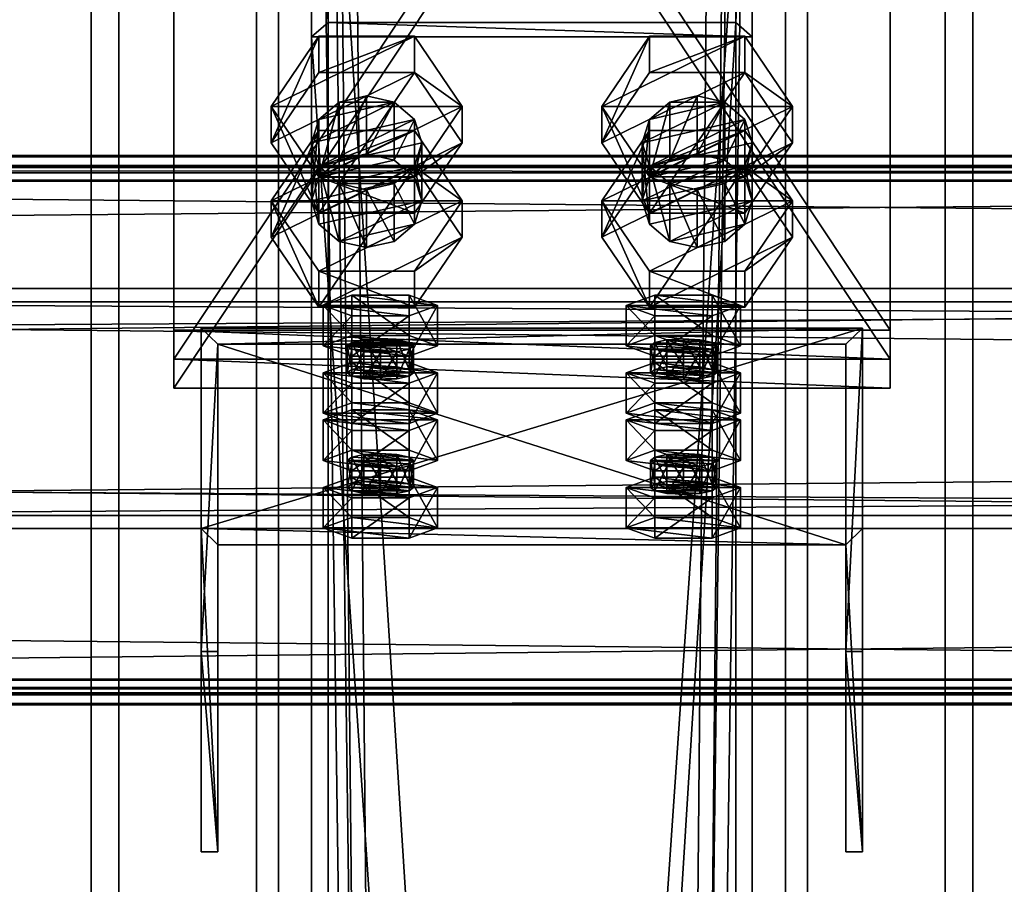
# Model space of a CAD drawing. Header units: millimetres. Extents: x -333 to 67333, y -930 to 39730.
# Tile 791 of 1056: x 11007 to 11186, y 27669 to 27826. Entities that reach past the tile are written whole.
import ezdxf

# ---------------------------------------------------------------- set-up
doc = ezdxf.new("R2010")
doc.units = ezdxf.units.MM
for name, color, linetype in [('13', 7, 'Continuous'), ('3', 7, 'Continuous'), ('5', 7, 'Continuous'), ('6', 7, 'Continuous'), ('7', 7, 'Continuous'), ('95', 7, 'Continuous'), ('99', 7, 'Continuous')]:
    doc.layers.add(name, color=color, linetype=linetype)

msp = doc.modelspace()

# ---------------------------------------------------------------- meshes
at = {"layer": '13', "color": 30}
mesh = msp.add_polyface(dxfattribs=at)
corners = [(4899.99, 27704.63, 5790.63), (4899.99, 27777.02, 5775.24), (11699.99, 27777.02, 5775.24), (11699.99, 27704.63, 5790.63), (4899.99, 27735.85, 5581.57), (11699.99, 27735.85, 5581.57), (4899.99, 27796.5, 5568.68), (11699.99, 27796.5, 5568.68), (4899.99, 27799.2, 5581.4), (11699.99, 27799.2, 5581.4), (4899.99, 27801.15, 5580.98), (11699.99, 27801.15, 5580.98), (4899.99, 27798.04, 5566.31), (11699.99, 27798.04, 5566.31), (4899.99, 27733.48, 5580.03), (11699.99, 27733.48, 5580.03), (4899.99, 27774.64, 5773.7), (11699.99, 27774.64, 5773.7), (4899.99, 27706.17, 5788.26), (11699.99, 27706.17, 5788.26), (4899.99, 27703.47, 5775.54), (11699.99, 27703.47, 5775.54), (4899.99, 27701.51, 5775.96), (11699.99, 27701.51, 5775.96)]
mesh.append_faces([[corners[k] for k in face] for face in [(0, 2, 3, 3), (1, 5, 2, 2), (4, 7, 5, 5), (6, 9, 7, 7), (8, 11, 9, 9), (10, 13, 11, 11), (12, 15, 13, 13), (14, 17, 15, 15), (16, 19, 17, 17), (18, 21, 19, 19), (20, 23, 21, 21), (22, 3, 23, 23), (8, 12, 10, 10), (20, 0, 22, 22), (11, 7, 9, 9)]], dxfattribs={"vtx0": -1, "color": 30})
mesh.append_faces([[corners[k] for k in face] for face in [(1, 16, 4, 4), (16, 0, 18, 18), (18, 0, 20, 20), (14, 4, 16, 16), (3, 19, 23, 23), (19, 2, 17, 17), (15, 5, 13, 13), (5, 17, 2, 2), (13, 7, 11, 11)]], dxfattribs={"vtx0": -1, "vtx1": -1, "color": 30})
mesh.append_faces([[corners[k] for k in face] for face in [(12, 8, 6, 6), (16, 1, 0, 0), (6, 14, 12, 12), (14, 6, 4, 4), (19, 3, 2, 2), (5, 15, 17, 17), (13, 5, 7, 7)]], dxfattribs={"vtx0": -1, "vtx2": -1, "vtx3": -1, "color": 30})
mesh.append_faces([[corners[k] for k in face] for face in [(21, 23, 19, 19)]], dxfattribs={"vtx1": -1, "color": 30})
mesh.append_faces([[corners[k] for k in face] for face in [(0, 1, 2, 2), (1, 4, 5, 5), (4, 6, 7, 7), (6, 8, 9, 9), (8, 10, 11, 11), (10, 12, 13, 13), (12, 14, 15, 15), (14, 16, 17, 17), (16, 18, 19, 19), (18, 20, 21, 21), (20, 22, 23, 23), (22, 0, 3, 3)]], dxfattribs={"vtx2": -1, "vtx3": -1, "color": 30})
mesh = msp.add_polyface(dxfattribs=at)
corners = [(10499.99, 27704.63, 5790.63), (10499.99, 27777.02, 5775.24), (17299.99, 27777.02, 5775.24), (17299.99, 27704.63, 5790.63), (10499.99, 27735.85, 5581.57), (17299.99, 27735.85, 5581.57), (10499.99, 27796.5, 5568.68), (17299.99, 27796.5, 5568.68), (10499.99, 27799.2, 5581.4), (17299.99, 27799.2, 5581.4), (10499.99, 27801.15, 5580.98), (17299.99, 27801.15, 5580.98), (10499.99, 27798.04, 5566.31), (17299.99, 27798.04, 5566.31), (10499.99, 27733.48, 5580.03), (17299.99, 27733.48, 5580.03), (10499.99, 27774.64, 5773.7), (17299.99, 27774.64, 5773.7), (10499.99, 27706.17, 5788.26), (17299.99, 27706.17, 5788.26), (10499.99, 27703.47, 5775.54), (17299.99, 27703.47, 5775.54), (10499.99, 27701.51, 5775.96), (17299.99, 27701.51, 5775.96)]
mesh.append_faces([[corners[k] for k in face] for face in [(0, 2, 3, 3), (1, 5, 2, 2), (4, 7, 5, 5), (6, 9, 7, 7), (8, 11, 9, 9), (10, 13, 11, 11), (12, 15, 13, 13), (14, 17, 15, 15), (16, 19, 17, 17), (18, 21, 19, 19), (20, 23, 21, 21), (22, 3, 23, 23), (8, 12, 10, 10), (20, 0, 22, 22), (11, 7, 9, 9)]], dxfattribs={"vtx0": -1, "color": 30})
mesh.append_faces([[corners[k] for k in face] for face in [(1, 16, 4, 4), (16, 0, 18, 18), (18, 0, 20, 20), (14, 4, 16, 16), (3, 19, 23, 23), (19, 2, 17, 17), (15, 5, 13, 13), (5, 17, 2, 2), (13, 7, 11, 11)]], dxfattribs={"vtx0": -1, "vtx1": -1, "color": 30})
mesh.append_faces([[corners[k] for k in face] for face in [(12, 8, 6, 6), (16, 1, 0, 0), (6, 14, 12, 12), (14, 6, 4, 4), (19, 3, 2, 2), (5, 15, 17, 17), (13, 5, 7, 7)]], dxfattribs={"vtx0": -1, "vtx2": -1, "vtx3": -1, "color": 30})
mesh.append_faces([[corners[k] for k in face] for face in [(21, 23, 19, 19)]], dxfattribs={"vtx1": -1, "color": 30})
mesh.append_faces([[corners[k] for k in face] for face in [(0, 1, 2, 2), (1, 4, 5, 5), (4, 6, 7, 7), (6, 8, 9, 9), (8, 10, 11, 11), (10, 12, 13, 13), (12, 14, 15, 15), (14, 16, 17, 17), (16, 18, 19, 19), (18, 20, 21, 21), (20, 22, 23, 23), (22, 0, 3, 3)]], dxfattribs={"vtx2": -1, "vtx3": -1, "color": 30})
at = {"layer": '3', "color": 91}
mesh = msp.add_polyface(dxfattribs=at)
corners = [(11063, 27888.2, 4961.88), (11137, 27888.2, 4961.88), (11137, 26724.4, 3080), (11063, 26724.4, 3080), (11137, 27825.27, 5000.81), (11137, 26637.4, 3080), (11063, 27825.27, 5000.81), (11063, 26637.4, 3080), (11060, 27890.76, 4960.31), (11060, 27822.72, 5002.38), (11060, 26633.87, 3080), (11060, 26727.93, 3080), (11140, 27822.72, 5002.38), (11140, 26633.87, 3080), (11140, 27890.76, 4960.31), (11140, 26727.93, 3080)]
mesh.append_faces([[corners[k] for k in face] for face in [(0, 2, 3, 3), (1, 5, 2, 2), (4, 7, 5, 5), (6, 3, 7, 7), (8, 10, 11, 11), (9, 13, 10, 10), (12, 15, 13, 13), (14, 11, 15, 15)]], dxfattribs={"vtx0": -1, "color": 91})
mesh.append_faces([[corners[k] for k in face] for face in [(9, 6, 12, 12), (6, 8, 0, 0), (0, 8, 1, 1), (12, 4, 14, 14), (4, 12, 6, 6), (14, 1, 8, 8), (11, 3, 15, 15), (3, 10, 7, 7), (7, 10, 5, 5), (15, 2, 13, 13), (2, 15, 3, 3), (13, 5, 10, 10)]], dxfattribs={"vtx0": -1, "vtx1": -1, "color": 91})
mesh.append_faces([[corners[k] for k in face] for face in [(6, 9, 8, 8), (14, 4, 1, 1), (3, 11, 10, 10), (13, 2, 5, 5)]], dxfattribs={"vtx0": -1, "vtx2": -1, "vtx3": -1, "color": 91})
mesh.append_faces([[corners[k] for k in face] for face in [(0, 1, 2, 2), (1, 4, 5, 5), (4, 6, 7, 7), (6, 0, 3, 3), (8, 9, 10, 10), (9, 12, 13, 13), (12, 14, 15, 15), (14, 8, 11, 11)]], dxfattribs={"vtx2": -1, "vtx3": -1, "color": 91})
at = {"layer": '5', "color": 131}
mesh = msp.add_polyface(dxfattribs=at)
corners = [(11054, 29385.28, 2984), (11146, 29385.28, 2984), (11146, 19415.31, 2984), (11054, 19415.31, 2984), (11146, 29385.28, 3076), (11146, 19415.31, 3076), (11054, 29385.28, 3076), (11054, 19415.31, 3076), (11050, 29385.28, 2980), (11050, 29385.28, 3080), (11050, 19415.31, 3080), (11050, 19415.31, 2980), (11150, 29385.28, 3080), (11150, 19415.31, 3080), (11150, 29385.28, 2980), (11150, 19415.31, 2980)]
mesh.append_faces([[corners[k] for k in face] for face in [(0, 2, 3, 3), (1, 5, 2, 2), (4, 7, 5, 5), (6, 3, 7, 7), (8, 10, 11, 11), (9, 13, 10, 10), (12, 15, 13, 13), (14, 11, 15, 15)]], dxfattribs={"vtx0": -1, "color": 131})
mesh.append_faces([[corners[k] for k in face] for face in [(9, 6, 12, 12), (6, 8, 0, 0), (0, 8, 1, 1), (12, 4, 14, 14), (4, 12, 6, 6), (14, 1, 8, 8), (11, 3, 15, 15), (3, 10, 7, 7), (7, 10, 5, 5), (15, 2, 13, 13), (2, 15, 3, 3), (13, 5, 10, 10)]], dxfattribs={"vtx0": -1, "vtx1": -1, "color": 131})
mesh.append_faces([[corners[k] for k in face] for face in [(6, 9, 8, 8), (14, 4, 1, 1), (3, 11, 10, 10), (13, 2, 5, 5)]], dxfattribs={"vtx0": -1, "vtx2": -1, "vtx3": -1, "color": 131})
mesh.append_faces([[corners[k] for k in face] for face in [(0, 1, 2, 2), (1, 4, 5, 5), (4, 6, 7, 7), (6, 0, 3, 3), (8, 9, 10, 10), (9, 12, 13, 13), (12, 14, 15, 15), (14, 8, 11, 11)]], dxfattribs={"vtx2": -1, "vtx3": -1, "color": 131})
at = {"layer": '6', "color": 2}
mesh = msp.add_polyface(dxfattribs=at)
corners = [(11020, 19420.14, 7183.53), (11180, 19420.14, 7183.53), (11180, 30845.34, 4755.1), (11020, 30845.34, 4755.1), (11020, 19420.14, 7347.1), (11020, 30878.6, 4911.61), (11180, 19420.14, 7347.1), (11180, 30878.6, 4911.61), (11175, 30846.38, 4759.99), (11025, 30846.38, 4759.99), (11025, 30877.56, 4906.72), (11175, 30877.56, 4906.72), (11025, 19420.14, 7341.99), (11175, 19420.14, 7341.99), (11025, 19420.14, 7188.64), (11175, 19420.14, 7188.64)]
mesh.append_faces([[corners[k] for k in face] for face in [(0, 2, 3, 3), (4, 3, 5, 5), (6, 5, 7, 7), (1, 7, 2, 2), (12, 11, 10, 10), (14, 10, 9, 9), (15, 9, 8, 8), (13, 8, 11, 11)]], dxfattribs={"vtx0": -1, "color": 2})
mesh.append_faces([[corners[k] for k in face] for face in [(2, 8, 3, 3), (8, 7, 11, 11), (11, 7, 10, 10), (3, 9, 5, 5), (9, 3, 8, 8), (5, 10, 7, 7), (4, 12, 0, 0), (12, 6, 13, 13), (13, 6, 15, 15), (0, 14, 1, 1), (14, 0, 12, 12), (1, 15, 6, 6)]], dxfattribs={"vtx0": -1, "vtx1": -1, "color": 2})
mesh.append_faces([[corners[k] for k in face] for face in [(8, 2, 7, 7), (5, 9, 10, 10), (12, 4, 6, 6), (1, 14, 15, 15)]], dxfattribs={"vtx0": -1, "vtx2": -1, "vtx3": -1, "color": 2})
mesh.append_faces([[corners[k] for k in face] for face in [(0, 1, 2, 2), (4, 0, 3, 3), (6, 4, 5, 5), (1, 6, 7, 7), (12, 13, 11, 11), (14, 12, 10, 10), (15, 14, 9, 9), (13, 15, 8, 8)]], dxfattribs={"vtx2": -1, "vtx3": -1, "color": 2})
at = {"layer": '7', "color": 6}
mesh = msp.add_polyface(dxfattribs=at)
corners = [(11159.99, 27769.86, 5751.21), (11039.99, 27769.86, 5751.21), (11039.99, 27733.48, 5580.03), (11159.99, 27733.48, 5580.03), (11039.99, 27711.17, 5763.68), (11039.99, 27674.79, 5592.5), (11042.99, 27711.17, 5763.68), (11042.99, 27674.79, 5592.5), (11042.99, 27766.93, 5751.83), (11042.99, 27730.54, 5580.65), (11156.99, 27766.93, 5751.83), (11156.99, 27730.54, 5580.65), (11156.99, 27711.17, 5763.68), (11156.99, 27674.79, 5592.5), (11159.99, 27711.17, 5763.68), (11159.99, 27674.79, 5592.5)]
mesh.append_faces([[corners[k] for k in face] for face in [(0, 2, 3, 3), (1, 5, 2, 2), (4, 7, 5, 5), (6, 9, 7, 7), (8, 11, 9, 9), (10, 13, 11, 11), (12, 15, 13, 13), (14, 3, 15, 15), (12, 0, 14, 14), (7, 2, 5, 5)]], dxfattribs={"vtx0": -1, "color": 6})
mesh.append_faces([[corners[k] for k in face] for face in [(1, 8, 4, 4), (8, 0, 10, 10), (10, 0, 12, 12), (3, 11, 15, 15), (11, 2, 9, 9), (9, 2, 7, 7)]], dxfattribs={"vtx0": -1, "vtx1": -1, "color": 6})
mesh.append_faces([[corners[k] for k in face] for face in [(8, 1, 0, 0), (11, 3, 2, 2)]], dxfattribs={"vtx0": -1, "vtx2": -1, "vtx3": -1, "color": 6})
mesh.append_faces([[corners[k] for k in face] for face in [(6, 4, 8, 8), (13, 15, 11, 11)]], dxfattribs={"vtx1": -1, "color": 6})
mesh.append_faces([[corners[k] for k in face] for face in [(0, 1, 2, 2), (1, 4, 5, 5), (4, 6, 7, 7), (6, 8, 9, 9), (8, 10, 11, 11), (10, 12, 13, 13), (12, 14, 15, 15), (14, 0, 3, 3)]], dxfattribs={"vtx2": -1, "vtx3": -1, "color": 6})
at = {"layer": '95', "color": 7}
mesh = msp.add_polyface(dxfattribs=at)
corners = [(11080, 27803.47, 5037.8), (11078.66, 27807.72, 5035.17), (11078.66, 27797.2, 5018.16), (11075, 27810.83, 5033.25), (11075, 27800.31, 5016.24), (11070, 27811.97, 5032.54), (11070, 27801.45, 5015.53), (11065, 27810.83, 5033.25), (11065, 27800.31, 5016.24), (11061.34, 27807.72, 5035.17), (11061.34, 27797.2, 5018.16), (11060, 27803.47, 5037.8), (11060, 27792.95, 5020.79), (11061.34, 27799.21, 5040.43), (11078.66, 27799.21, 5040.43), (11065, 27796.1, 5042.36), (11087.32, 27792.95, 5020.79), (11078.66, 27805.71, 5012.9), (11078.66, 27799.13, 5002.27), (11061.34, 27805.71, 5012.9), (11061.34, 27799.13, 5002.27), (11052.68, 27786.37, 5010.16), (11052.68, 27792.95, 5020.79), (11087.32, 27810.04, 5048.43), (11078.66, 27822.8, 5040.54), (11078.66, 27816.22, 5029.91), (11087.32, 27803.47, 5037.8), (11061.34, 27822.8, 5040.54), (11061.34, 27816.22, 5029.91), (11052.68, 27810.04, 5048.43), (11052.68, 27803.47, 5037.8), (11061.34, 27790.71, 5045.69), (11078.66, 27797.28, 5056.32), (11061.34, 27797.28, 5056.32)]
mesh.append_faces([[corners[k] for k in face] for face in [(1, 4, 2, 2), (3, 6, 4, 4), (5, 8, 6, 6), (7, 10, 8, 8), (9, 12, 10, 10), (3, 7, 5, 5), (10, 6, 8, 8), (17, 20, 18, 18), (19, 21, 20, 20), (17, 22, 19, 19), (23, 25, 26, 26), (24, 28, 25, 25), (27, 30, 28, 28), (29, 31, 30, 30), (24, 29, 27, 27), (33, 23, 32, 32), (30, 25, 28, 28)]], dxfattribs={"vtx0": -1, "color": 7})
mesh.append_faces([[corners[k] for k in face] for face in [(7, 3, 9, 9), (9, 3, 11, 11), (11, 1, 13, 13), (13, 14, 15, 15), (29, 23, 33, 33), (31, 25, 30, 30)]], dxfattribs={"vtx0": -1, "vtx1": -1, "color": 7})
mesh.append_faces([[corners[k] for k in face] for face in [(11, 3, 1, 1), (13, 1, 0, 0), (13, 0, 14, 14), (10, 2, 4, 4), (10, 4, 6, 6), (29, 24, 23, 23), (31, 26, 25, 25)]], dxfattribs={"vtx0": -1, "vtx2": -1, "vtx3": -1, "color": 7})
mesh.append_faces([[corners[k] for k in face] for face in [(0, 1, 2, 2), (1, 3, 4, 4), (3, 5, 6, 6), (5, 7, 8, 8), (7, 9, 10, 10), (9, 11, 12, 12), (16, 17, 18, 18), (17, 19, 20, 20), (23, 24, 25, 25), (24, 27, 28, 28), (27, 29, 30, 30), (32, 23, 26, 26)]], dxfattribs={"vtx2": -1, "vtx3": -1, "color": 7})
mesh = msp.add_polyface(dxfattribs=at)
corners = [(11140, 27803.47, 5037.8), (11138.66, 27807.72, 5035.17), (11138.66, 27797.2, 5018.16), (11135, 27810.83, 5033.25), (11135, 27800.31, 5016.24), (11130, 27811.97, 5032.54), (11130, 27801.45, 5015.53), (11125, 27810.83, 5033.25), (11125, 27800.31, 5016.24), (11121.34, 27807.72, 5035.17), (11121.34, 27797.2, 5018.16), (11120, 27803.47, 5037.8), (11120, 27792.95, 5020.79), (11121.34, 27799.21, 5040.43), (11138.66, 27799.21, 5040.43), (11125, 27796.1, 5042.36), (11147.32, 27792.95, 5020.79), (11138.66, 27805.71, 5012.9), (11138.66, 27799.13, 5002.27), (11121.34, 27805.71, 5012.9), (11121.34, 27799.13, 5002.27), (11112.68, 27786.37, 5010.16), (11112.68, 27792.95, 5020.79), (11147.32, 27810.04, 5048.43), (11138.66, 27822.8, 5040.54), (11138.66, 27816.22, 5029.91), (11147.32, 27803.47, 5037.8), (11121.34, 27822.8, 5040.54), (11121.34, 27816.22, 5029.91), (11112.68, 27810.04, 5048.43), (11112.68, 27803.47, 5037.8), (11121.34, 27790.71, 5045.69), (11138.66, 27797.28, 5056.32), (11121.34, 27797.28, 5056.32)]
mesh.append_faces([[corners[k] for k in face] for face in [(1, 4, 2, 2), (3, 6, 4, 4), (5, 8, 6, 6), (7, 10, 8, 8), (9, 12, 10, 10), (3, 7, 5, 5), (10, 6, 8, 8), (17, 20, 18, 18), (19, 21, 20, 20), (17, 22, 19, 19), (23, 25, 26, 26), (24, 28, 25, 25), (27, 30, 28, 28), (29, 31, 30, 30), (24, 29, 27, 27), (33, 23, 32, 32), (30, 25, 28, 28)]], dxfattribs={"vtx0": -1, "color": 7})
mesh.append_faces([[corners[k] for k in face] for face in [(7, 3, 9, 9), (9, 3, 11, 11), (11, 1, 13, 13), (13, 14, 15, 15), (29, 23, 33, 33), (31, 25, 30, 30)]], dxfattribs={"vtx0": -1, "vtx1": -1, "color": 7})
mesh.append_faces([[corners[k] for k in face] for face in [(11, 3, 1, 1), (13, 1, 0, 0), (13, 0, 14, 14), (12, 2, 4, 4), (10, 4, 6, 6), (29, 24, 23, 23), (31, 26, 25, 25)]], dxfattribs={"vtx0": -1, "vtx2": -1, "vtx3": -1, "color": 7})
mesh.append_faces([[corners[k] for k in face] for face in [(0, 1, 2, 2), (1, 3, 4, 4), (3, 5, 6, 6), (5, 7, 8, 8), (7, 9, 10, 10), (9, 11, 12, 12), (16, 17, 18, 18), (17, 19, 20, 20), (23, 24, 25, 25), (24, 27, 28, 28), (27, 29, 30, 30), (32, 23, 26, 26)]], dxfattribs={"vtx2": -1, "vtx3": -1, "color": 7})
mesh = msp.add_polyface(dxfattribs=at)
corners = [(11080, 27803.47, 5037.8), (11078.66, 27797.2, 5018.16), (11080, 27792.95, 5020.79), (11060, 27803.47, 5037.8), (11061.34, 27799.21, 5040.43), (11061.34, 27788.7, 5023.42), (11060, 27792.95, 5020.79), (11065, 27796.1, 5042.36), (11065, 27785.58, 5025.35), (11070, 27794.96, 5043.06), (11070, 27784.44, 5026.05), (11075, 27796.1, 5042.36), (11075, 27785.58, 5025.35), (11078.66, 27799.21, 5040.43), (11078.66, 27788.7, 5023.42), (11061.34, 27797.2, 5018.16), (11087.32, 27792.95, 5020.79), (11078.66, 27799.13, 5002.27), (11087.32, 27786.37, 5010.16), (11061.34, 27805.71, 5012.9), (11052.68, 27792.95, 5020.79), (11052.68, 27786.37, 5010.16), (11061.34, 27780.19, 5028.68), (11061.34, 27773.62, 5018.05), (11078.66, 27780.19, 5028.68), (11078.66, 27773.62, 5018.05), (11078.66, 27805.71, 5012.9), (11061.34, 27799.13, 5002.27), (11052.68, 27810.04, 5048.43), (11061.34, 27797.28, 5056.32), (11061.34, 27790.71, 5045.69), (11078.66, 27797.28, 5056.32), (11078.66, 27790.71, 5045.69), (11087.32, 27803.47, 5037.8)]
mesh.append_faces([[corners[k] for k in face] for face in [(0, 1, 2, 2), (3, 5, 6, 6), (4, 8, 5, 5), (7, 10, 8, 8), (9, 12, 10, 10), (11, 14, 12, 12), (13, 2, 14, 14), (7, 11, 9, 9), (14, 10, 12, 12), (16, 17, 18, 18), (20, 23, 21, 21), (22, 25, 23, 23), (24, 18, 25, 25), (22, 16, 24, 24), (18, 23, 25, 25), (21, 17, 27, 27), (29, 32, 30, 30), (31, 33, 32, 32), (33, 30, 32, 32)]], dxfattribs={"vtx0": -1, "color": 7})
mesh.append_faces([[corners[k] for k in face] for face in [(10, 14, 8, 8), (8, 2, 5, 5), (5, 2, 6, 6), (6, 1, 15, 15), (20, 16, 22, 22), (23, 17, 21, 21)]], dxfattribs={"vtx0": -1, "vtx1": -1, "color": 7})
mesh.append_faces([[corners[k] for k in face] for face in [(7, 13, 11, 11), (8, 14, 2, 2), (6, 2, 1, 1), (20, 26, 16, 16), (23, 18, 17, 17)]], dxfattribs={"vtx0": -1, "vtx2": -1, "vtx3": -1, "color": 7})
mesh.append_faces([[corners[k] for k in face] for face in [(3, 4, 5, 5), (4, 7, 8, 8), (7, 9, 10, 10), (9, 11, 12, 12), (11, 13, 14, 14), (13, 0, 2, 2), (19, 20, 21, 21), (20, 22, 23, 23), (22, 24, 25, 25), (24, 16, 18, 18), (28, 29, 30, 30), (29, 31, 32, 32)]], dxfattribs={"vtx2": -1, "vtx3": -1, "color": 7})
mesh = msp.add_polyface(dxfattribs=at)
corners = [(11140, 27803.47, 5037.8), (11138.66, 27797.2, 5018.16), (11140, 27792.95, 5020.79), (11120, 27803.47, 5037.8), (11121.34, 27799.21, 5040.43), (11121.34, 27788.7, 5023.42), (11120, 27792.95, 5020.79), (11125, 27796.1, 5042.36), (11125, 27785.58, 5025.35), (11130, 27794.96, 5043.06), (11130, 27784.44, 5026.05), (11135, 27796.1, 5042.36), (11135, 27785.58, 5025.35), (11138.66, 27799.21, 5040.43), (11138.66, 27788.7, 5023.42), (11135, 27800.31, 5016.24), (11121.34, 27797.2, 5018.16), (11147.32, 27792.95, 5020.79), (11138.66, 27799.13, 5002.27), (11147.32, 27786.37, 5010.16), (11121.34, 27805.71, 5012.9), (11112.68, 27792.95, 5020.79), (11112.68, 27786.37, 5010.16), (11121.34, 27780.19, 5028.68), (11121.34, 27773.62, 5018.05), (11138.66, 27780.19, 5028.68), (11138.66, 27773.62, 5018.05), (11138.66, 27805.71, 5012.9), (11121.34, 27799.13, 5002.27), (11112.68, 27810.04, 5048.43), (11121.34, 27797.28, 5056.32), (11121.34, 27790.71, 5045.69), (11138.66, 27797.28, 5056.32), (11138.66, 27790.71, 5045.69), (11147.32, 27803.47, 5037.8)]
mesh.append_faces([[corners[k] for k in face] for face in [(0, 1, 2, 2), (3, 5, 6, 6), (4, 8, 5, 5), (7, 10, 8, 8), (9, 12, 10, 10), (11, 14, 12, 12), (13, 2, 14, 14), (9, 13, 11, 11), (14, 10, 12, 12), (17, 18, 19, 19), (21, 24, 22, 22), (23, 26, 24, 24), (25, 19, 26, 26), (23, 17, 25, 25), (19, 24, 26, 26), (22, 18, 28, 28), (30, 33, 31, 31), (32, 34, 33, 33), (34, 31, 33, 33)]], dxfattribs={"vtx0": -1, "color": 7})
mesh.append_faces([[corners[k] for k in face] for face in [(7, 13, 9, 9), (10, 14, 8, 8), (8, 2, 5, 5), (5, 2, 6, 6), (6, 15, 16, 16), (21, 17, 23, 23), (24, 18, 22, 22)]], dxfattribs={"vtx0": -1, "vtx1": -1, "color": 7})
mesh.append_faces([[corners[k] for k in face] for face in [(8, 14, 2, 2), (6, 2, 1, 1), (21, 27, 17, 17), (24, 19, 18, 18)]], dxfattribs={"vtx0": -1, "vtx2": -1, "vtx3": -1, "color": 7})
mesh.append_faces([[corners[k] for k in face] for face in [(3, 4, 5, 5), (4, 7, 8, 8), (7, 9, 10, 10), (9, 11, 12, 12), (11, 13, 14, 14), (13, 0, 2, 2), (20, 21, 22, 22), (21, 23, 24, 24), (23, 25, 26, 26), (25, 17, 19, 19), (29, 30, 31, 31), (30, 32, 33, 33)]], dxfattribs={"vtx2": -1, "vtx3": -1, "color": 7})
at = {"layer": '95', "color": 20}
mesh = msp.add_polyface(dxfattribs=at)
corners = [(11078.49, 27766.62, 5726.34), (11077.69, 27766, 5723.4), (11077.69, 27761.11, 5724.44), (11067.29, 27766, 5723.4), (11066.49, 27766.62, 5726.34), (11066.49, 27761.73, 5727.38), (11067.29, 27767.24, 5729.27), (11067.29, 27762.35, 5730.31), (11069.49, 27767.7, 5731.42), (11069.49, 27762.81, 5732.46), (11072.49, 27767.87, 5732.21), (11072.49, 27762.98, 5733.25), (11075.49, 27767.7, 5731.42), (11075.49, 27762.81, 5732.46), (11077.69, 27767.24, 5729.27), (11077.69, 27762.35, 5730.31), (11078.49, 27761.73, 5727.38), (11075.49, 27765.54, 5721.25), (11069.49, 27765.54, 5721.25), (11072.49, 27765.37, 5720.47), (11082.88, 27773.96, 5724.78), (11077.69, 27772.09, 5715.97), (11077.69, 27764.75, 5717.53), (11082.88, 27766.62, 5726.34), (11067.29, 27772.09, 5715.97), (11067.29, 27764.75, 5717.53), (11062.1, 27773.96, 5724.78), (11062.1, 27766.62, 5726.34), (11067.29, 27775.83, 5733.58), (11067.29, 27768.49, 5735.14), (11077.69, 27775.83, 5733.58), (11077.69, 27768.49, 5735.14)]
mesh.append_faces([[corners[k] for k in face] for face in [(6, 9, 7, 7), (8, 11, 9, 9), (10, 13, 11, 11), (12, 15, 13, 13), (17, 18, 19, 19), (8, 12, 10, 10), (20, 22, 23, 23), (21, 25, 22, 22), (24, 27, 25, 25), (26, 29, 27, 27), (28, 31, 29, 29), (30, 23, 31, 31), (21, 26, 24, 24), (28, 20, 30, 30), (23, 29, 31, 31), (27, 22, 25, 25)]], dxfattribs={"vtx0": -1, "color": 20})
mesh.append_faces([[corners[k] for k in face] for face in [(18, 17, 3, 3), (3, 17, 4, 4), (4, 0, 6, 6), (6, 14, 8, 8), (26, 20, 28, 28), (29, 22, 27, 27)]], dxfattribs={"vtx0": -1, "vtx1": -1, "color": 20})
mesh.append_faces([[corners[k] for k in face] for face in [(4, 17, 1, 1), (4, 1, 0, 0), (6, 0, 14, 14), (8, 14, 12, 12), (26, 21, 20, 20), (29, 23, 22, 22)]], dxfattribs={"vtx0": -1, "vtx2": -1, "vtx3": -1, "color": 20})
mesh.append_faces([[corners[k] for k in face] for face in [(0, 1, 2, 2), (3, 4, 5, 5), (4, 6, 7, 7), (6, 8, 9, 9), (8, 10, 11, 11), (10, 12, 13, 13), (12, 14, 15, 15), (14, 0, 16, 16), (20, 21, 22, 22), (21, 24, 25, 25), (24, 26, 27, 27), (26, 28, 29, 29), (28, 30, 31, 31), (30, 20, 23, 23)]], dxfattribs={"vtx2": -1, "vtx3": -1, "color": 20})
mesh = msp.add_polyface(dxfattribs=at)
corners = [(11133.49, 27766.62, 5726.34), (11132.69, 27766, 5723.4), (11132.69, 27761.11, 5724.44), (11122.29, 27766, 5723.4), (11121.49, 27766.62, 5726.34), (11121.49, 27761.73, 5727.38), (11122.29, 27767.24, 5729.27), (11122.29, 27762.35, 5730.31), (11124.49, 27767.7, 5731.42), (11124.49, 27762.81, 5732.46), (11127.49, 27767.87, 5732.21), (11127.49, 27762.98, 5733.25), (11130.49, 27767.7, 5731.42), (11130.49, 27762.81, 5732.46), (11132.69, 27767.24, 5729.27), (11132.69, 27762.35, 5730.31), (11133.49, 27761.73, 5727.38), (11130.49, 27765.54, 5721.25), (11124.49, 27765.54, 5721.25), (11127.49, 27765.37, 5720.47), (11137.88, 27773.96, 5724.78), (11132.69, 27772.09, 5715.97), (11132.69, 27764.75, 5717.53), (11137.88, 27766.62, 5726.34), (11122.29, 27772.09, 5715.97), (11122.29, 27764.75, 5717.53), (11117.1, 27773.96, 5724.78), (11117.1, 27766.62, 5726.34), (11122.29, 27775.83, 5733.58), (11122.29, 27768.49, 5735.14), (11132.69, 27775.83, 5733.58), (11132.69, 27768.49, 5735.14)]
mesh.append_faces([[corners[k] for k in face] for face in [(6, 9, 7, 7), (8, 11, 9, 9), (10, 13, 11, 11), (12, 15, 13, 13), (17, 18, 19, 19), (10, 14, 12, 12), (20, 22, 23, 23), (21, 25, 22, 22), (24, 27, 25, 25), (26, 29, 27, 27), (28, 31, 29, 29), (30, 23, 31, 31), (21, 26, 24, 24), (28, 20, 30, 30), (23, 29, 31, 31), (27, 22, 25, 25)]], dxfattribs={"vtx0": -1, "color": 20})
mesh.append_faces([[corners[k] for k in face] for face in [(18, 17, 3, 3), (3, 1, 4, 4), (4, 1, 6, 6), (6, 0, 8, 8), (8, 14, 10, 10), (26, 20, 28, 28), (29, 22, 27, 27)]], dxfattribs={"vtx0": -1, "vtx1": -1, "color": 20})
mesh.append_faces([[corners[k] for k in face] for face in [(3, 17, 1, 1), (6, 1, 0, 0), (8, 0, 14, 14), (26, 21, 20, 20), (29, 23, 22, 22)]], dxfattribs={"vtx0": -1, "vtx2": -1, "vtx3": -1, "color": 20})
mesh.append_faces([[corners[k] for k in face] for face in [(0, 1, 2, 2), (3, 4, 5, 5), (4, 6, 7, 7), (6, 8, 9, 9), (8, 10, 11, 11), (10, 12, 13, 13), (12, 14, 15, 15), (14, 0, 16, 16), (20, 21, 22, 22), (21, 24, 25, 25), (24, 26, 27, 27), (26, 28, 29, 29), (28, 30, 31, 31), (30, 20, 23, 23)]], dxfattribs={"vtx2": -1, "vtx3": -1, "color": 20})
mesh = msp.add_polyface(dxfattribs=at)
corners = [(11078.49, 27766.62, 5726.34), (11077.69, 27761.11, 5724.44), (11078.49, 27761.73, 5727.38), (11077.69, 27766, 5723.4), (11075.49, 27765.54, 5721.25), (11075.49, 27760.65, 5722.29), (11072.49, 27765.37, 5720.47), (11072.49, 27760.48, 5721.51), (11069.49, 27765.54, 5721.25), (11069.49, 27760.65, 5722.29), (11067.29, 27766, 5723.4), (11067.29, 27761.11, 5724.44), (11066.49, 27761.73, 5727.38), (11066.49, 27766.62, 5726.34), (11067.29, 27762.35, 5730.31), (11077.69, 27767.24, 5729.27), (11077.69, 27762.35, 5730.31), (11072.49, 27762.98, 5733.25), (11075.49, 27762.81, 5732.46), (11069.49, 27762.81, 5732.46), (11082.88, 27761.73, 5727.38), (11077.69, 27759.86, 5718.57), (11077.69, 27752.52, 5720.13), (11082.88, 27754.39, 5728.94), (11067.29, 27759.86, 5718.57), (11067.29, 27752.52, 5720.13), (11062.1, 27761.73, 5727.38), (11062.1, 27754.39, 5728.94), (11067.29, 27763.6, 5736.18), (11067.29, 27756.26, 5737.74), (11077.69, 27763.6, 5736.18), (11077.69, 27756.26, 5737.74), (11062.1, 27753.17, 5626.96), (11082.88, 27753.17, 5626.96), (11067.29, 27755.04, 5635.77), (11077.69, 27755.04, 5635.77)]
mesh.append_faces([[corners[k] for k in face] for face in [(0, 1, 2, 2), (3, 5, 1, 1), (4, 7, 5, 5), (6, 9, 7, 7), (8, 11, 9, 9), (10, 12, 11, 11), (13, 14, 12, 12), (15, 2, 16, 16), (16, 17, 18, 18), (11, 7, 9, 9), (20, 22, 23, 23), (21, 25, 22, 22), (24, 27, 25, 25), (26, 29, 27, 27), (28, 31, 29, 29), (30, 23, 31, 31), (21, 26, 24, 24), (28, 20, 30, 30), (23, 29, 31, 31), (34, 33, 35, 35)]], dxfattribs={"vtx0": -1, "color": 20})
mesh.append_faces([[corners[k] for k in face] for face in [(17, 16, 19, 19), (19, 2, 14, 14), (14, 1, 12, 12), (12, 1, 11, 11), (26, 20, 28, 28), (29, 23, 27, 27), (32, 33, 34, 34)]], dxfattribs={"vtx0": -1, "vtx1": -1, "color": 20})
mesh.append_faces([[corners[k] for k in face] for face in [(19, 16, 2, 2), (14, 2, 1, 1), (11, 1, 5, 5), (11, 5, 7, 7), (26, 21, 20, 20)]], dxfattribs={"vtx0": -1, "vtx2": -1, "vtx3": -1, "color": 20})
mesh.append_faces([[corners[k] for k in face] for face in [(3, 4, 5, 5), (4, 6, 7, 7), (6, 8, 9, 9), (8, 10, 11, 11), (20, 21, 22, 22), (21, 24, 25, 25), (24, 26, 27, 27), (26, 28, 29, 29), (28, 30, 31, 31), (30, 20, 23, 23)]], dxfattribs={"vtx2": -1, "vtx3": -1, "color": 20})
mesh = msp.add_polyface(dxfattribs=at)
corners = [(11133.49, 27766.62, 5726.34), (11132.69, 27761.11, 5724.44), (11133.49, 27761.73, 5727.38), (11132.69, 27766, 5723.4), (11130.49, 27765.54, 5721.25), (11130.49, 27760.65, 5722.29), (11127.49, 27765.37, 5720.47), (11127.49, 27760.48, 5721.51), (11124.49, 27765.54, 5721.25), (11124.49, 27760.65, 5722.29), (11122.29, 27766, 5723.4), (11122.29, 27761.11, 5724.44), (11121.49, 27761.73, 5727.38), (11121.49, 27766.62, 5726.34), (11122.29, 27762.35, 5730.31), (11132.69, 27767.24, 5729.27), (11132.69, 27762.35, 5730.31), (11127.49, 27762.98, 5733.25), (11130.49, 27762.81, 5732.46), (11124.49, 27762.81, 5732.46), (11137.88, 27761.73, 5727.38), (11132.69, 27759.86, 5718.57), (11132.69, 27752.52, 5720.13), (11137.88, 27754.39, 5728.94), (11122.29, 27759.86, 5718.57), (11122.29, 27752.52, 5720.13), (11117.1, 27761.73, 5727.38), (11117.1, 27754.39, 5728.94), (11122.29, 27763.6, 5736.18), (11122.29, 27756.26, 5737.74), (11132.69, 27763.6, 5736.18), (11132.69, 27756.26, 5737.74), (11117.1, 27753.17, 5626.96), (11137.88, 27753.17, 5626.96), (11122.29, 27755.04, 5635.77), (11132.69, 27755.04, 5635.77)]
mesh.append_faces([[corners[k] for k in face] for face in [(0, 1, 2, 2), (3, 5, 1, 1), (4, 7, 5, 5), (6, 9, 7, 7), (8, 11, 9, 9), (10, 12, 11, 11), (13, 14, 12, 12), (15, 2, 16, 16), (16, 17, 18, 18), (11, 7, 9, 9), (20, 22, 23, 23), (21, 25, 22, 22), (24, 27, 25, 25), (26, 29, 27, 27), (28, 31, 29, 29), (30, 23, 31, 31), (21, 26, 24, 24), (28, 20, 30, 30), (23, 29, 31, 31), (34, 33, 35, 35)]], dxfattribs={"vtx0": -1, "color": 20})
mesh.append_faces([[corners[k] for k in face] for face in [(17, 16, 19, 19), (19, 2, 14, 14), (14, 1, 12, 12), (12, 5, 11, 11), (26, 20, 28, 28), (29, 22, 27, 27), (32, 33, 34, 34)]], dxfattribs={"vtx0": -1, "vtx1": -1, "color": 20})
mesh.append_faces([[corners[k] for k in face] for face in [(19, 16, 2, 2), (14, 2, 1, 1), (12, 1, 5, 5), (11, 5, 7, 7), (26, 21, 20, 20)]], dxfattribs={"vtx0": -1, "vtx2": -1, "vtx3": -1, "color": 20})
mesh.append_faces([[corners[k] for k in face] for face in [(3, 4, 5, 5), (4, 6, 7, 7), (6, 8, 9, 9), (8, 10, 11, 11), (20, 21, 22, 22), (21, 24, 25, 25), (24, 26, 27, 27), (26, 28, 29, 29), (28, 30, 31, 31), (30, 20, 23, 23)]], dxfattribs={"vtx2": -1, "vtx3": -1, "color": 20})
mesh = msp.add_polyface(dxfattribs=at)
corners = [(11122.29, 27756.26, 5737.74), (11137.88, 27754.39, 5728.94), (11132.69, 27752.52, 5720.13), (11117.1, 27754.39, 5728.94), (11122.29, 27752.52, 5720.13), (11133.49, 27745.83, 5628.52), (11132.69, 27745.21, 5625.59), (11132.69, 27740.32, 5626.63), (11122.29, 27745.21, 5625.59), (11121.49, 27745.83, 5628.52), (11121.49, 27740.94, 5629.56), (11122.29, 27746.45, 5631.46), (11122.29, 27741.56, 5632.5), (11124.49, 27746.91, 5633.61), (11124.49, 27742.02, 5634.64), (11127.49, 27747.08, 5634.39), (11127.49, 27742.19, 5635.43), (11130.49, 27746.91, 5633.61), (11130.49, 27742.02, 5634.64), (11132.69, 27746.45, 5631.46), (11132.69, 27741.56, 5632.5), (11133.49, 27740.94, 5629.56), (11130.49, 27744.75, 5623.44), (11124.49, 27744.75, 5623.44), (11127.49, 27744.58, 5622.65), (11137.88, 27753.17, 5626.96), (11132.69, 27751.29, 5618.16), (11132.69, 27743.96, 5619.72), (11137.88, 27745.83, 5628.52), (11122.29, 27751.29, 5618.16), (11122.29, 27743.96, 5619.72), (11117.1, 27753.17, 5626.96), (11117.1, 27745.83, 5628.52), (11122.29, 27755.04, 5635.77), (11122.29, 27747.7, 5637.33), (11132.69, 27755.04, 5635.77), (11132.69, 27747.7, 5637.33)]
mesh.append_faces([[corners[k] for k in face] for face in [(3, 2, 4, 4), (11, 14, 12, 12), (13, 16, 14, 14), (15, 18, 16, 16), (17, 20, 18, 18), (22, 23, 24, 24), (15, 19, 17, 17), (25, 27, 28, 28), (26, 30, 27, 27), (29, 32, 30, 30), (31, 34, 32, 32), (33, 36, 34, 34), (35, 28, 36, 36), (26, 31, 29, 29), (28, 34, 36, 36), (32, 27, 30, 30)]], dxfattribs={"vtx0": -1, "color": 20})
mesh.append_faces([[corners[k] for k in face] for face in [(23, 22, 8, 8), (8, 22, 9, 9), (9, 5, 11, 11), (11, 19, 13, 13), (13, 19, 15, 15), (34, 27, 32, 32)]], dxfattribs={"vtx0": -1, "vtx1": -1, "color": 20})
mesh.append_faces([[corners[k] for k in face] for face in [(0, 1, 2, 2), (9, 22, 6, 6), (9, 6, 5, 5), (11, 5, 19, 19), (31, 26, 25, 25), (34, 28, 27, 27)]], dxfattribs={"vtx0": -1, "vtx2": -1, "vtx3": -1, "color": 20})
mesh.append_faces([[corners[k] for k in face] for face in [(5, 6, 7, 7), (8, 9, 10, 10), (9, 11, 12, 12), (11, 13, 14, 14), (13, 15, 16, 16), (15, 17, 18, 18), (17, 19, 20, 20), (19, 5, 21, 21), (25, 26, 27, 27), (26, 29, 30, 30), (29, 31, 32, 32), (31, 33, 34, 34), (33, 35, 36, 36), (35, 25, 28, 28)]], dxfattribs={"vtx2": -1, "vtx3": -1, "color": 20})
mesh = msp.add_polyface(dxfattribs=at)
corners = [(11062.1, 27754.39, 5728.94), (11082.88, 27754.39, 5728.94), (11077.69, 27752.52, 5720.13), (11067.29, 27752.52, 5720.13), (11078.49, 27745.83, 5628.52), (11077.69, 27745.21, 5625.59), (11077.69, 27740.32, 5626.63), (11067.29, 27745.21, 5625.59), (11066.49, 27745.83, 5628.52), (11066.49, 27740.94, 5629.56), (11067.29, 27746.45, 5631.46), (11067.29, 27741.56, 5632.5), (11069.49, 27746.91, 5633.61), (11069.49, 27742.02, 5634.64), (11072.49, 27747.08, 5634.39), (11072.49, 27742.19, 5635.43), (11075.49, 27746.91, 5633.61), (11075.49, 27742.02, 5634.64), (11077.69, 27746.45, 5631.46), (11077.69, 27741.56, 5632.5), (11078.49, 27740.94, 5629.56), (11075.49, 27744.75, 5623.44), (11069.49, 27744.75, 5623.44), (11072.49, 27744.58, 5622.65), (11082.88, 27753.17, 5626.96), (11077.69, 27751.29, 5618.16), (11077.69, 27743.96, 5619.72), (11082.88, 27745.83, 5628.52), (11067.29, 27751.29, 5618.16), (11067.29, 27743.96, 5619.72), (11062.1, 27753.17, 5626.96), (11062.1, 27745.83, 5628.52), (11067.29, 27755.04, 5635.77), (11067.29, 27747.7, 5637.33), (11077.69, 27755.04, 5635.77), (11077.69, 27747.7, 5637.33)]
mesh.append_faces([[corners[k] for k in face] for face in [(0, 2, 3, 3), (10, 13, 11, 11), (12, 15, 13, 13), (14, 17, 15, 15), (16, 19, 17, 17), (21, 22, 23, 23), (14, 18, 16, 16), (24, 26, 27, 27), (25, 29, 26, 26), (28, 31, 29, 29), (30, 33, 31, 31), (32, 35, 33, 33), (34, 27, 35, 35), (25, 30, 28, 28), (27, 33, 35, 35), (31, 26, 29, 29)]], dxfattribs={"vtx0": -1, "color": 20})
mesh.append_faces([[corners[k] for k in face] for face in [(22, 21, 7, 7), (7, 21, 8, 8), (8, 4, 10, 10), (10, 4, 12, 12), (12, 18, 14, 14), (33, 26, 31, 31)]], dxfattribs={"vtx0": -1, "vtx1": -1, "color": 20})
mesh.append_faces([[corners[k] for k in face] for face in [(0, 1, 2, 2), (8, 21, 5, 5), (8, 5, 4, 4), (12, 4, 18, 18), (30, 25, 24, 24), (33, 27, 26, 26)]], dxfattribs={"vtx0": -1, "vtx2": -1, "vtx3": -1, "color": 20})
mesh.append_faces([[corners[k] for k in face] for face in [(4, 5, 6, 6), (7, 8, 9, 9), (8, 10, 11, 11), (10, 12, 13, 13), (12, 14, 15, 15), (14, 16, 17, 17), (16, 18, 19, 19), (18, 4, 20, 20), (24, 25, 26, 26), (25, 28, 29, 29), (28, 30, 31, 31), (30, 32, 33, 33), (32, 34, 35, 35), (34, 24, 27, 27)]], dxfattribs={"vtx2": -1, "vtx3": -1, "color": 20})
mesh = msp.add_polyface(dxfattribs=at)
corners = [(11078.49, 27745.83, 5628.52), (11077.69, 27740.32, 5626.63), (11078.49, 27740.94, 5629.56), (11077.69, 27745.21, 5625.59), (11075.49, 27744.75, 5623.44), (11075.49, 27739.86, 5624.48), (11072.49, 27744.58, 5622.65), (11072.49, 27739.69, 5623.69), (11069.49, 27744.75, 5623.44), (11069.49, 27739.86, 5624.48), (11067.29, 27745.21, 5625.59), (11067.29, 27740.32, 5626.63), (11066.49, 27740.94, 5629.56), (11066.49, 27745.83, 5628.52), (11067.29, 27741.56, 5632.5), (11077.69, 27746.45, 5631.46), (11077.69, 27741.56, 5632.5), (11072.49, 27742.19, 5635.43), (11075.49, 27742.02, 5634.64), (11069.49, 27742.02, 5634.64), (11082.88, 27740.94, 5629.56), (11077.69, 27739.07, 5620.76), (11077.69, 27731.73, 5622.32), (11082.88, 27733.6, 5631.12), (11067.29, 27739.07, 5620.76), (11067.29, 27731.73, 5622.32), (11062.1, 27740.94, 5629.56), (11062.1, 27733.6, 5631.12), (11067.29, 27742.81, 5638.37), (11067.29, 27735.47, 5639.92), (11077.69, 27742.81, 5638.37), (11077.69, 27735.47, 5639.92)]
mesh.append_faces([[corners[k] for k in face] for face in [(0, 1, 2, 2), (3, 5, 1, 1), (4, 7, 5, 5), (6, 9, 7, 7), (8, 11, 9, 9), (10, 12, 11, 11), (13, 14, 12, 12), (15, 2, 16, 16), (16, 17, 18, 18), (11, 7, 9, 9), (20, 22, 23, 23), (21, 25, 22, 22), (24, 27, 25, 25), (26, 29, 27, 27), (28, 31, 29, 29), (30, 23, 31, 31), (21, 26, 24, 24), (28, 20, 30, 30), (23, 29, 31, 31), (27, 22, 25, 25)]], dxfattribs={"vtx0": -1, "color": 20})
mesh.append_faces([[corners[k] for k in face] for face in [(17, 16, 19, 19), (19, 2, 14, 14), (14, 1, 12, 12), (12, 1, 11, 11), (26, 20, 28, 28), (29, 23, 27, 27)]], dxfattribs={"vtx0": -1, "vtx1": -1, "color": 20})
mesh.append_faces([[corners[k] for k in face] for face in [(19, 16, 2, 2), (14, 2, 1, 1), (11, 1, 5, 5), (11, 5, 7, 7), (26, 21, 20, 20), (27, 23, 22, 22)]], dxfattribs={"vtx0": -1, "vtx2": -1, "vtx3": -1, "color": 20})
mesh.append_faces([[corners[k] for k in face] for face in [(3, 4, 5, 5), (4, 6, 7, 7), (6, 8, 9, 9), (8, 10, 11, 11), (20, 21, 22, 22), (21, 24, 25, 25), (24, 26, 27, 27), (26, 28, 29, 29), (28, 30, 31, 31), (30, 20, 23, 23)]], dxfattribs={"vtx2": -1, "vtx3": -1, "color": 20})
mesh = msp.add_polyface(dxfattribs=at)
corners = [(11133.49, 27745.83, 5628.52), (11132.69, 27740.32, 5626.63), (11133.49, 27740.94, 5629.56), (11132.69, 27745.21, 5625.59), (11130.49, 27744.75, 5623.44), (11130.49, 27739.86, 5624.48), (11127.49, 27744.58, 5622.65), (11127.49, 27739.69, 5623.69), (11124.49, 27744.75, 5623.44), (11124.49, 27739.86, 5624.48), (11122.29, 27745.21, 5625.59), (11122.29, 27740.32, 5626.63), (11121.49, 27740.94, 5629.56), (11121.49, 27745.83, 5628.52), (11122.29, 27741.56, 5632.5), (11132.69, 27746.45, 5631.46), (11132.69, 27741.56, 5632.5), (11127.49, 27742.19, 5635.43), (11130.49, 27742.02, 5634.64), (11124.49, 27742.02, 5634.64), (11137.88, 27740.94, 5629.56), (11132.69, 27739.07, 5620.76), (11132.69, 27731.73, 5622.32), (11137.88, 27733.6, 5631.12), (11122.29, 27739.07, 5620.76), (11122.29, 27731.73, 5622.32), (11117.1, 27740.94, 5629.56), (11117.1, 27733.6, 5631.12), (11122.29, 27742.81, 5638.37), (11122.29, 27735.47, 5639.92), (11132.69, 27742.81, 5638.37), (11132.69, 27735.47, 5639.92)]
mesh.append_faces([[corners[k] for k in face] for face in [(0, 1, 2, 2), (3, 5, 1, 1), (4, 7, 5, 5), (6, 9, 7, 7), (8, 11, 9, 9), (10, 12, 11, 11), (13, 14, 12, 12), (15, 2, 16, 16), (16, 17, 18, 18), (11, 7, 9, 9), (20, 22, 23, 23), (21, 25, 22, 22), (24, 27, 25, 25), (26, 29, 27, 27), (28, 31, 29, 29), (30, 23, 31, 31), (21, 26, 24, 24), (28, 20, 30, 30), (23, 29, 31, 31), (27, 22, 25, 25)]], dxfattribs={"vtx0": -1, "color": 20})
mesh.append_faces([[corners[k] for k in face] for face in [(17, 16, 19, 19), (19, 2, 14, 14), (14, 1, 12, 12), (12, 1, 11, 11), (26, 20, 28, 28), (29, 23, 27, 27)]], dxfattribs={"vtx0": -1, "vtx1": -1, "color": 20})
mesh.append_faces([[corners[k] for k in face] for face in [(19, 16, 2, 2), (14, 2, 1, 1), (11, 1, 5, 5), (11, 5, 7, 7), (26, 21, 20, 20), (27, 23, 22, 22)]], dxfattribs={"vtx0": -1, "vtx2": -1, "vtx3": -1, "color": 20})
mesh.append_faces([[corners[k] for k in face] for face in [(3, 4, 5, 5), (4, 6, 7, 7), (6, 8, 9, 9), (8, 10, 11, 11), (20, 21, 22, 22), (21, 24, 25, 25), (24, 26, 27, 27), (26, 28, 29, 29), (28, 30, 31, 31), (30, 20, 23, 23)]], dxfattribs={"vtx2": -1, "vtx3": -1, "color": 20})
at = {"layer": '99', "color": 7}
mesh = msp.add_polyface(dxfattribs=at)
corners = [(11035, 27764.19, 5050.34), (11165, 27764.19, 5050.34), (11165, 27959.8, 4929.36), (11035, 27959.8, 4929.36), (11165, 27769.45, 5058.84), (11165, 27965.06, 4937.87), (11035, 27769.45, 5058.84), (11035, 27965.06, 4937.87)]
mesh.append_faces([[corners[k] for k in face] for face in [(0, 2, 3, 3), (1, 5, 2, 2), (4, 7, 5, 5), (6, 3, 7, 7), (1, 6, 4, 4), (3, 5, 7, 7)]], dxfattribs={"vtx0": -1, "color": 7})
mesh.append_faces([[corners[k] for k in face] for face in [(0, 1, 2, 2), (1, 4, 5, 5), (4, 6, 7, 7), (6, 0, 3, 3), (1, 0, 6, 6), (3, 2, 5, 5)]], dxfattribs={"vtx2": -1, "vtx3": -1, "color": 7})
mesh = msp.add_polyface(dxfattribs=at)
corners = [(11035, 27758.93, 5041.83), (11165, 27758.93, 5041.83), (11165, 27954.54, 4920.86), (11035, 27954.54, 4920.86), (11165, 27764.19, 5050.34), (11165, 27959.8, 4929.36), (11035, 27764.19, 5050.34), (11035, 27959.8, 4929.36)]
mesh.append_faces([[corners[k] for k in face] for face in [(0, 2, 3, 3), (1, 5, 2, 2), (4, 7, 5, 5), (6, 3, 7, 7), (1, 6, 4, 4), (3, 5, 7, 7)]], dxfattribs={"vtx0": -1, "color": 7})
mesh.append_faces([[corners[k] for k in face] for face in [(0, 1, 2, 2), (1, 4, 5, 5), (4, 6, 7, 7), (6, 0, 3, 3), (1, 0, 6, 6), (3, 2, 5, 5)]], dxfattribs={"vtx2": -1, "vtx3": -1, "color": 7})

doc.saveas('drawing.dxf')
